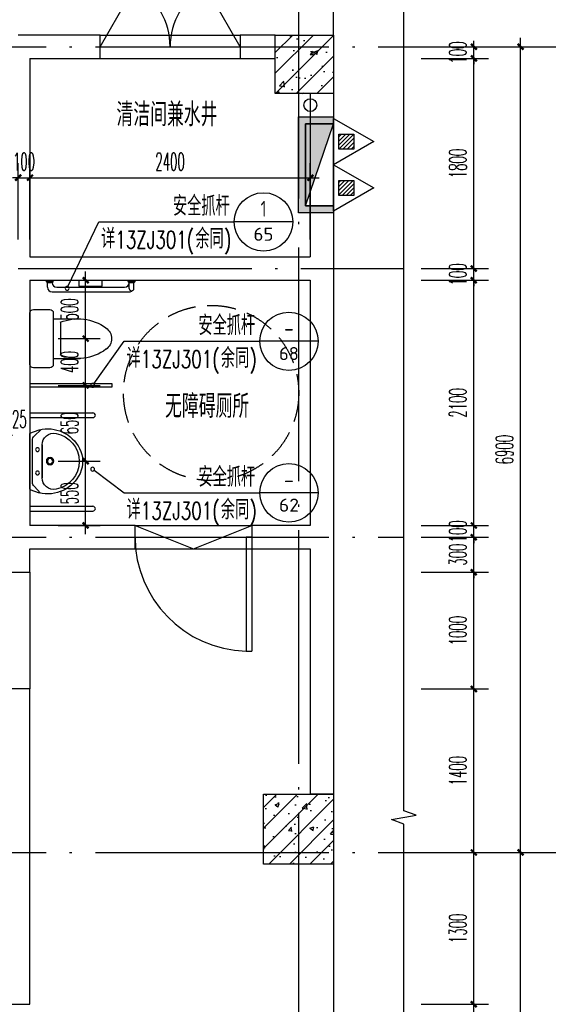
# Model space of a CAD drawing. Extents: x 1779708 to 7299578, y -1121471 to 88434.
# Tile 766 of 1056: x 6287649 to 6292174, y -956966 to -948535. Entities that reach past the tile are written whole.
import ezdxf
from ezdxf.enums import TextEntityAlignment as Align

# ---------------------------------------------------------------- set-up
doc = ezdxf.new("R2010")
doc.units = 0
doc.header["$LTSCALE"] = 1000
doc.header["$MEASUREMENT"] = 0
doc.linetypes.add('DASH', pattern=[0.35, 0.25, -0.1])
doc.linetypes.add('DOTE', pattern=[2.42, 2, -0.2, 0.02, -0.2])
doc.layers.get('0').update_dxf_attribs({"linetype": 'CONTINUOUS'})
doc.layers.get('Defpoints').update_dxf_attribs({"linetype": 'CONTINUOUS'})
for name, color, linetype in [('AXIS', 3, 'CONTINUOUS'), ('DIM_IDEN', 3, 'CONTINUOUS'), ('DIM_SYMB', 3, 'CONTINUOUS'), ('DIM_污水', 3, 'CONTINUOUS'), ('DOTE', 1, 'DOTE'), ('EQUIP_灭火器', 7, 'CONTINUOUS'), ('PUB_DIM', 3, 'CONTINUOUS'), ('PUB_TEXT', 7, 'CONTINUOUS'), ('SPACE', 7, 'CONTINUOUS'), ('STAIR', 2, 'CONTINUOUS'), ('WALL', 255, 'CONTINUOUS'), ('WINDOW', 2, 'CONTINUOUS'), ('填充细线', 8, 'CONTINUOUS'), ('栏杆', 6, 'CONTINUOUS'), ('洁具', 254, 'CONTINUOUS'), ('消火栓', 4, 'CONTINUOUS')]:
    doc.layers.add(name, color=color, linetype=linetype)
doc.layers.add('面积框线', color=40, linetype='CONTINUOUS', plot=False)
doc.styles.add('_TCH_DIM_T3', font='SIMPLEX.shx', dxfattribs={"width": 0.494118, "bigfont": 'GBCBIG.shx'})
doc.styles.add('_TCH_LABEL', font='COMPLEX', dxfattribs={"bigfont": 'GBCBIG'})
doc.styles.add('_TCH_SPACE', font='SIMPLEX', dxfattribs={"height": 5, "bigfont": 'GBCBIG'})
doc.styles.add('dim_font', font='SIMPLEX.shx', dxfattribs={"width": 0.8})
doc.styles.get("Standard").update_dxf_attribs({"font": 'GBENOR', "bigfont": 'GBCBIG'})
doc.dimstyles.new('_TCH_ARCH&&50', dxfattribs={"dimtxt": 148.75, "dimasz": 50, "dimexe": 125, "dimexo": 150, "dimgap": 63.125, "dimtad": 1, "dimdec": 0, "dimzin": 0, "dimdsep": 46, "dimtxsty": '_TCH_DIM_T3', "dimblk": 'ARCHTICK', "dimcen": 0.09, "dimdle": 75, "dimclrt": 7, "dimazin": 2, "dimtfac": 1, "dimtdec": 0, "dimtix": 1, "dimtmove": 2, "dimatfit": 3, "dimfxl": 250, "dimtolj": 1, "dimtzin": 0, "dimarcsym": 0})
pattern_1 = [(45, (0, 0), (-88.3883476, 88.3883476), []), (50, (0, 0), (358.630091, -31.376067), [37.5, -412.5]), (355, (0, 0), (-69.375667, 376.096067), [30, -330]), (100.4514, (29.9, -2.6), (289.25469, 344.719771), [31.870095, -350.571056]), (46.1842, (0, 100), (533.620524, -82.759507), [56.25, -618.75]), (96.6356, (44.47, 93.1), (467.331353, 487.058935), [47.805144, -525.8565]), (351.1842, (0, 100), (467.330973, 487.0593), [45, -495]), (21, (50, 75), (298.453526, -201.309445), [37.5, -412.5]), (326, (50, 75), (121.657666, 362.575023), [30, -330]), (71.4514, (74.87, 58.22), (420.111314, 161.265248), [31.870095, -350.571056]), (37.5, (0, 0), (6.0799277, 166.446927), [0, -326, 0, -335, 0, -331.25]), (7.5, (0, 0), (131.5347687, 197.205856), [0, -191, 0, -318.5, 0, -126.25]), (327.5, (-111.5, 0), (266.911218, -11.277436), [0, -125, 0, -390, 0, -517.5]), (317.5, (-161.5, 0), (291.593085, 50.052491), [0, -162.5, 0, -259, 0, -367.5])]

# ---------------------------------------------------------------- blocks, each defined once
blk = doc.blocks.new('消火栓')
blk.add_hatch(color=256).paths.add_polyline_path([(-423.6, -124.7), (-363.6, -124.7), (-363.6, 115.3), (336.4, 115.3), (336.4, -124.7), (396.4, -124.7), (396.4, 175.3), (-423.6, 175.3)])
at = {"color": 1}
for p, q in [((-363.6, 115.3), (-363.6, -124.7)), ((336.4, 115.3), (-363.6, 115.3)), ((336.4, 115.3), (-363.6, -124.7)), ((336.4, -124.7), (336.4, 115.3)), ((336.4, -124.7), (-363.6, -124.7))]:
    blk.add_line(p, q, dxfattribs=at)
at = {"color": 2}
blk.add_lwpolyline([(-423.6, -124.7), (-363.6, -124.7), (-363.6, 115.3), (336.4, 115.3), (336.4, -124.7), (396.4, -124.7), (396.4, 175.3), (-423.6, 175.3), (-423.6, -124.7), (-423.6, -124.7)], dxfattribs=at)
at = {"color": 1}
blk.add_solid([(-363.6, 115.3), (-363.6, -124.7), (336.4, 115.3)], dxfattribs=at)
blk = doc.blocks.new('$TwtSys$00000545')
h = blk.add_hatch()
h.set_pattern_fill('ANSI31', color=256, scale=200, angle=180, style=0)
h.set_pattern_definition([(225, (199409.273, 63921.482), (17.6776695, -17.6776695), [])])
h.paths.add_polyline_path([(64.9, 173.7), (-64.9, 173.7), (-64.9, 43.9), (64.9, 43.9)])
for p, q in [((0, 343.6), (-198.4, 0)), ((198.4, 0), (0, 343.6)), ((-198.4, 0), (198.4, 0))]:
    blk.add_line(p, q)
blk.add_lwpolyline([(64.9, 173.7), (-64.9, 173.7), (-64.9, 43.9), (64.9, 43.9)], close=True)
blk = doc.blocks.new('A$C30F562EC')
at = {"layer": '洁具'}
for p, q in [((470, 699.3), (30, 699.3)), ((0, 669.3), (0, 529.3)), ((500, 529.3), (500, 669.3)), ((30, 499.3), (470, 499.3)), ((80.2, 498.9), (80.2, 268.9)), ((110.2, 438.9), (389.7, 438.9)), ((419.7, 498.9), (419.7, 268.9))]:
    blk.add_line(p, q, dxfattribs=at)
for centre, radius, start, end in [((30, 669.3), 30, 90, 180), ((470, 669.3), 30, 0, 90), ((30, 529.3), 30, 180, 270), ((470, 529.3), 30, 270, 0), ((477.4, 286.5), 397.5, 157.45048, 216.63814), ((22.6, 286.5), 397.5, 323.36186, 22.54952), ((250, 109.8), 109.8, 213.45086, 326.54914)]:
    blk.add_arc(centre, radius, start, end, dxfattribs=at)
at = {"layer": '洁具', "style": 'dim_font', "oblique": -180, "text_generation_flag": 4, "width": 0.8, "flags": 9}
for tag in ['YSIZE', 'XSIZE']:
    blk.add_attdef(tag, (250, 699.3), '', height=0.5, dxfattribs=at)
blk = doc.blocks.new('A$C79393695')
at = {"layer": '洁具'}
for p, q in [((37, 458.5), (7.6, 380)), ((37, 458.5), (517.7, 458.5)), ((514.9, 458.5), (38.1, 458.5)), ((456.3, 436), (96.3, 436)), ((490.5, 422.5), (548.6, 368)), ((517.7, 458.5), (547.2, 380)), ((60.7, 421.1), (3.9, 363.4)), ((418.1, 353.3), (136.2, 353.3)), ((136.2, 353.3), (418.1, 353.3))]:
    blk.add_line(p, q, dxfattribs=at)
for centre, radius in [((176.5, 393.5), 16.3), ((376.5, 393.5), 16.3), ((275, 286.1), 31.6), ((275, 286.1), 23)]:
    blk.add_circle(centre, radius, dxfattribs=at)
for centre, radius, start, end in [((96.3, 386), 50, 90, 135.43928), ((456.3, 386), 50, 46.81904, 90), ((305.8, 306.6), 307.1, 166.17513, 242.93609), ((136.2, 253.3), 100, 90, 190.56023), ((248.9, 306.6), 307.1, 295.27037, 13.82487), ((418.1, 253.3), 100, 349.43977, 90), ((277.2, 279.6), 243.4, 190.56023, 349.43977), ((277.5, 257.1), 250.2, 243.53718, 294.19289), ((248.9, 306.6), 307.1, 273.40642, 273.41101)]:
    blk.add_arc(centre, radius, start, end, dxfattribs=at)
at = {"layer": '洁具', "oblique": -180, "text_generation_flag": 4, "width": 0.8, "flags": 9}
for tag in ['YSIZE', 'XSIZE']:
    blk.add_attdef(tag, (277.4, 458.5), '', height=0.5, rotation=180, dxfattribs=at)
blk = doc.blocks.new('A$C6B7A7B2D')
at = {"layer": '洁具'}
for p, q in [((0, 0.2), (0, 540.2)), ((40, 0.2), (40, 540.2)), ((799.9, 0.2), (799.9, 540.2)), ((839.9, 0.2), (839.9, 540.2))]:
    blk.add_line(p, q, dxfattribs=at)
for centre in [(20, 540.2), (819.9, 540.2)]:
    blk.add_arc(centre, 20, 0, 180, dxfattribs=at)
at = {"layer": '洁具', "xscale": -1, "rotation": 180}
blk.add_blockref('A$C79393695', (137.5, 458.5), dxfattribs=at)
blk = doc.blocks.new('A$C24443E44')
at = {"layer": '洁具'}
for p, q in [((0, 710), (0, 50)), ((40, 750), (80, 750)), ((40, 670), (40, 90)), ((30, 50), (80, 50)), ((30, 10), (80, 10))]:
    blk.add_line(p, q, dxfattribs=at)
for points in [[(100, 760), (90, 760), (90, 700), (100, 700)], [(80, 750), (80, 710)], [(100, 480), (50, 480), (50, 280), (100, 280)], [(80, 50), (80, 10)], [(100, 60), (90, 60), (90, 0), (100, 0)]]:
    blk.add_lwpolyline(points, dxfattribs=at)
for centre, radius, start, end in [((40, 710), 40, 90, 180), ((80, 670), 40, 90, 180), ((80, 90), 40, 180, 270), ((40, 50), 40, 180, 225.30052), ((30, 30), 20, 90, 270)]:
    blk.add_arc(centre, radius, start, end, dxfattribs=at)
for points in [[(80, 750), (83.2, 755.9), (90, 760)], [(80, 710), (83.2, 704.1), (90, 700)], [(80, 50), (83.2, 55.9), (90, 60)], [(80, 10), (83.2, 4.1), (90, 0)]]:
    blk.add_spline(points, degree=3, dxfattribs=at)
blk = doc.blocks.new('_ArchTick')
at = {"color": 0, "linetype": 'ByBlock', "const_width": 0.4}
blk.add_lwpolyline([(-0.5, -0.5), (0.5, 0.5)], dxfattribs=at)
blk = doc.blocks.new('*D2285')
at = {"layer": 'Defpoints', "color": 0, "transparency": 16777216}
for p in [(6290936.4, -948766), (6291536.4, -948766), (6290936.4, -948866)]:
    blk.add_point(p, dxfattribs=at)
at = {"layer": 'PUB_DIM', "color": 0, "lineweight": -2, "transparency": 16777216}
for p, q in [((6291086.4, -948766), (6291661.4, -948766)), ((6291536.4, -948766), (6291536.4, -948716)), ((6291536.4, -948866), (6291536.4, -948766)), ((6291086.4, -948866), (6291661.4, -948866)), ((6291536.4, -948866), (6291536.4, -948916))]:
    blk.add_line(p, q, dxfattribs=at)
at = {"layer": 'PUB_DIM', "color": 0, "lineweight": -2, "transparency": 16777216, "xscale": 50, "yscale": 50, "zscale": 50}
for p, rotation in [((6291536.4, -948766), 270), ((6291536.4, -948866), 90)]:
    blk.add_blockref('_ArchTick', p, dxfattribs=dict(at, rotation=rotation))
at = {"layer": 'PUB_DIM', "color": 7, "transparency": 16777216, "insert": (6291398.9, -948816), "char_height": 148.75, "attachment_point": 5, "rotation": 90, "style": '_TCH_DIM_T3'}
blk.add_mtext('\\A1;100', dxfattribs=at)
blk = doc.blocks.new('*D2286')
at = {"layer": 'Defpoints', "color": 0, "transparency": 16777216}
for p in [(6290936.4, -948866), (6291536.4, -948866), (6290936.4, -950666)]:
    blk.add_point(p, dxfattribs=at)
at = {"layer": 'PUB_DIM', "color": 0, "lineweight": -2, "transparency": 16777216}
for p, q in [((6291086.4, -948866), (6291661.4, -948866)), ((6291536.4, -950741), (6291536.4, -948791)), ((6291086.4, -950666), (6291661.4, -950666))]:
    blk.add_line(p, q, dxfattribs=at)
at = {"layer": 'PUB_DIM', "color": 0, "lineweight": -2, "transparency": 16777216, "xscale": 50, "yscale": 50, "zscale": 50}
for p, rotation in [((6291536.4, -948866), 90), ((6291536.4, -950666), 270)]:
    blk.add_blockref('_ArchTick', p, dxfattribs=dict(at, rotation=rotation))
at = {"layer": 'PUB_DIM', "color": 7, "transparency": 16777216, "insert": (6291398.9, -949766), "char_height": 148.75, "attachment_point": 5, "rotation": 90, "style": '_TCH_DIM_T3'}
blk.add_mtext('\\A1;1800', dxfattribs=at)
blk = doc.blocks.new('*D2287')
at = {"layer": 'Defpoints', "color": 0, "transparency": 16777216}
for p in [(6290936.4, -950666), (6291536.4, -950666), (6290936.4, -950766)]:
    blk.add_point(p, dxfattribs=at)
at = {"layer": 'PUB_DIM', "color": 0, "lineweight": -2, "transparency": 16777216}
for p, q in [((6291536.4, -950666), (6291536.4, -950616)), ((6291086.4, -950666), (6291661.4, -950666)), ((6291536.4, -950766), (6291536.4, -950666)), ((6291086.4, -950766), (6291661.4, -950766)), ((6291536.4, -950766), (6291536.4, -950816))]:
    blk.add_line(p, q, dxfattribs=at)
at = {"layer": 'PUB_DIM', "color": 0, "lineweight": -2, "transparency": 16777216, "xscale": 50, "yscale": 50, "zscale": 50}
for p, rotation in [((6291536.4, -950666), 270), ((6291536.4, -950766), 90)]:
    blk.add_blockref('_ArchTick', p, dxfattribs=dict(at, rotation=rotation))
at = {"layer": 'PUB_DIM', "color": 7, "transparency": 16777216, "insert": (6291398.9, -950716), "char_height": 148.75, "attachment_point": 5, "rotation": 90, "style": '_TCH_DIM_T3'}
blk.add_mtext('\\A1;100', dxfattribs=at)
blk = doc.blocks.new('*D2288')
at = {"layer": 'Defpoints', "color": 0, "transparency": 16777216}
for p in [(6290936.4, -950766), (6291536.4, -950766), (6290936.4, -952866)]:
    blk.add_point(p, dxfattribs=at)
at = {"layer": 'PUB_DIM', "color": 0, "lineweight": -2, "transparency": 16777216}
for p, q in [((6291536.4, -952941), (6291536.4, -950691)), ((6291086.4, -950766), (6291661.4, -950766)), ((6291086.4, -952866), (6291661.4, -952866))]:
    blk.add_line(p, q, dxfattribs=at)
at = {"layer": 'PUB_DIM', "color": 0, "lineweight": -2, "transparency": 16777216, "xscale": 50, "yscale": 50, "zscale": 50}
for p, rotation in [((6291536.4, -950766), 90), ((6291536.4, -952866), 270)]:
    blk.add_blockref('_ArchTick', p, dxfattribs=dict(at, rotation=rotation))
at = {"layer": 'PUB_DIM', "color": 7, "transparency": 16777216, "insert": (6291398.9, -951816), "char_height": 148.75, "attachment_point": 5, "rotation": 90, "style": '_TCH_DIM_T3'}
blk.add_mtext('\\A1;2100', dxfattribs=at)
blk = doc.blocks.new('*D2289')
at = {"layer": 'Defpoints', "color": 0, "transparency": 16777216}
for p in [(6290936.4, -952866), (6291536.4, -952866), (6290936.4, -952966)]:
    blk.add_point(p, dxfattribs=at)
at = {"layer": 'PUB_DIM', "color": 0, "lineweight": -2, "transparency": 16777216}
for p, q in [((6291536.4, -952866), (6291536.4, -952816)), ((6291086.4, -952866), (6291661.4, -952866)), ((6291536.4, -952966), (6291536.4, -952866)), ((6291086.4, -952966), (6291661.4, -952966)), ((6291536.4, -952966), (6291536.4, -953016))]:
    blk.add_line(p, q, dxfattribs=at)
at = {"layer": 'PUB_DIM', "color": 0, "lineweight": -2, "transparency": 16777216, "xscale": 50, "yscale": 50, "zscale": 50}
for p, rotation in [((6291536.4, -952866), 270), ((6291536.4, -952966), 90)]:
    blk.add_blockref('_ArchTick', p, dxfattribs=dict(at, rotation=rotation))
at = {"layer": 'PUB_DIM', "color": 7, "transparency": 16777216, "insert": (6291398.9, -952916), "char_height": 148.75, "attachment_point": 5, "rotation": 90, "style": '_TCH_DIM_T3'}
blk.add_mtext('\\A1;100', dxfattribs=at)
blk = doc.blocks.new('*D2290')
at = {"layer": 'Defpoints', "color": 0, "transparency": 16777216}
for p in [(6290936.4, -952966), (6291536.4, -952966), (6290936.4, -953266)]:
    blk.add_point(p, dxfattribs=at)
at = {"layer": 'PUB_DIM', "color": 0, "lineweight": -2, "transparency": 16777216}
for p, q in [((6291536.4, -952966), (6291536.4, -952916)), ((6291086.4, -952966), (6291661.4, -952966)), ((6291536.4, -953266), (6291536.4, -952966)), ((6291086.4, -953266), (6291661.4, -953266)), ((6291536.4, -953266), (6291536.4, -953316))]:
    blk.add_line(p, q, dxfattribs=at)
at = {"layer": 'PUB_DIM', "color": 0, "lineweight": -2, "transparency": 16777216, "xscale": 50, "yscale": 50, "zscale": 50}
for p, rotation in [((6291536.4, -952966), 270), ((6291536.4, -953266), 90)]:
    blk.add_blockref('_ArchTick', p, dxfattribs=dict(at, rotation=rotation))
at = {"layer": 'PUB_DIM', "color": 7, "transparency": 16777216, "insert": (6291398.9, -953116), "char_height": 148.75, "attachment_point": 5, "rotation": 90, "style": '_TCH_DIM_T3'}
blk.add_mtext('\\A1;300', dxfattribs=at)
blk = doc.blocks.new('*D2291')
at = {"layer": 'Defpoints', "color": 0, "transparency": 16777216}
for p in [(6290936.4, -953266), (6291536.4, -953266), (6290936.4, -954266)]:
    blk.add_point(p, dxfattribs=at)
at = {"layer": 'PUB_DIM', "color": 0, "lineweight": -2, "transparency": 16777216}
for p, q in [((6291536.4, -954341), (6291536.4, -953191)), ((6291086.4, -953266), (6291661.4, -953266)), ((6291086.4, -954266), (6291661.4, -954266))]:
    blk.add_line(p, q, dxfattribs=at)
at = {"layer": 'PUB_DIM', "color": 0, "lineweight": -2, "transparency": 16777216, "xscale": 50, "yscale": 50, "zscale": 50}
for p, rotation in [((6291536.4, -953266), 90), ((6291536.4, -954266), 270)]:
    blk.add_blockref('_ArchTick', p, dxfattribs=dict(at, rotation=rotation))
at = {"layer": 'PUB_DIM', "color": 7, "transparency": 16777216, "insert": (6291398.9, -953766), "char_height": 148.75, "attachment_point": 5, "rotation": 90, "style": '_TCH_DIM_T3'}
blk.add_mtext('\\A1;1000', dxfattribs=at)
blk = doc.blocks.new('*D2292')
at = {"layer": 'Defpoints', "color": 0, "transparency": 16777216}
for p in [(6290936.4, -954266), (6291536.4, -954266), (6290936.4, -955666)]:
    blk.add_point(p, dxfattribs=at)
at = {"layer": 'PUB_DIM', "color": 0, "lineweight": -2, "transparency": 16777216}
for p, q in [((6291086.4, -954266), (6291661.4, -954266)), ((6291536.4, -955741), (6291536.4, -954191)), ((6291086.4, -955666), (6291661.4, -955666))]:
    blk.add_line(p, q, dxfattribs=at)
at = {"layer": 'PUB_DIM', "color": 0, "lineweight": -2, "transparency": 16777216, "xscale": 50, "yscale": 50, "zscale": 50}
for p, rotation in [((6291536.4, -954266), 90), ((6291536.4, -955666), 270)]:
    blk.add_blockref('_ArchTick', p, dxfattribs=dict(at, rotation=rotation))
at = {"layer": 'PUB_DIM', "color": 7, "transparency": 16777216, "insert": (6291398.9, -954966), "char_height": 148.75, "attachment_point": 5, "rotation": 90, "style": '_TCH_DIM_T3'}
blk.add_mtext('\\A1;1400', dxfattribs=at)
blk = doc.blocks.new('*D2293')
at = {"layer": 'Defpoints', "color": 0, "transparency": 16777216}
for p in [(6290936.4, -955666), (6291536.4, -955666), (6290936.4, -956966)]:
    blk.add_point(p, dxfattribs=at)
at = {"layer": 'PUB_DIM', "color": 0, "lineweight": -2, "transparency": 16777216}
for p, q in [((6291536.4, -957041), (6291536.4, -955591)), ((6291086.4, -955666), (6291661.4, -955666)), ((6291086.4, -956966), (6291661.4, -956966))]:
    blk.add_line(p, q, dxfattribs=at)
at = {"layer": 'PUB_DIM', "color": 0, "lineweight": -2, "transparency": 16777216, "xscale": 50, "yscale": 50, "zscale": 50}
for p, rotation in [((6291536.4, -955666), 90), ((6291536.4, -956966), 270)]:
    blk.add_blockref('_ArchTick', p, dxfattribs=dict(at, rotation=rotation))
at = {"layer": 'PUB_DIM', "color": 7, "transparency": 16777216, "insert": (6291398.9, -956316), "char_height": 148.75, "attachment_point": 5, "rotation": 90, "style": '_TCH_DIM_T3'}
blk.add_mtext('\\A1;1300', dxfattribs=at)
blk = doc.blocks.new('*D2294')
at = {"layer": 'Defpoints', "color": 0, "transparency": 16777216}
for p in [(6290936.4, -956966), (6291536.4, -956966), (6290936.4, -957966)]:
    blk.add_point(p, dxfattribs=at)
at = {"layer": 'PUB_DIM', "color": 0, "lineweight": -2, "transparency": 16777216}
for p, q in [((6291536.4, -958041), (6291536.4, -956891)), ((6291086.4, -956966), (6291661.4, -956966)), ((6291086.4, -957966), (6291661.4, -957966))]:
    blk.add_line(p, q, dxfattribs=at)
at = {"layer": 'PUB_DIM', "color": 0, "lineweight": -2, "transparency": 16777216, "xscale": 50, "yscale": 50, "zscale": 50}
for p, rotation in [((6291536.4, -956966), 90), ((6291536.4, -957966), 270)]:
    blk.add_blockref('_ArchTick', p, dxfattribs=dict(at, rotation=rotation))
at = {"layer": 'PUB_DIM', "color": 7, "transparency": 16777216, "insert": (6291398.9, -957466), "char_height": 148.75, "attachment_point": 5, "rotation": 90, "style": '_TCH_DIM_T3'}
blk.add_mtext('\\A1;1000', dxfattribs=at)
blk = doc.blocks.new('*D2300')
at = {"layer": 'Defpoints', "color": 0, "transparency": 16777216}
for p in [(6291536.4, -955666), (6291936.4, -955666), (6291536.4, -961966)]:
    blk.add_point(p, dxfattribs=at)
at = {"layer": 'PUB_DIM', "color": 0, "lineweight": -2, "transparency": 16777216}
for p, q in [((6291936.4, -962041), (6291936.4, -955591)), ((6291686.4, -955666), (6292061.4, -955666)), ((6291686.4, -961966), (6292061.4, -961966))]:
    blk.add_line(p, q, dxfattribs=at)
at = {"layer": 'PUB_DIM', "color": 0, "lineweight": -2, "transparency": 16777216, "xscale": 50, "yscale": 50, "zscale": 50}
for p, rotation in [((6291936.4, -955666), 90), ((6291936.4, -961966), 270)]:
    blk.add_blockref('_ArchTick', p, dxfattribs=dict(at, rotation=rotation))
at = {"layer": 'PUB_DIM', "color": 7, "transparency": 16777216, "insert": (6291798.9, -958816), "char_height": 148.75, "attachment_point": 5, "rotation": 90, "style": '_TCH_DIM_T3'}
blk.add_mtext('\\A1;6300', dxfattribs=at)
blk = doc.blocks.new('*D2301')
at = {"layer": 'Defpoints', "color": 0, "transparency": 16777216}
for p in [(6291536.4, -948766), (6291936.4, -948766), (6291536.4, -955666)]:
    blk.add_point(p, dxfattribs=at)
at = {"layer": 'PUB_DIM', "color": 0, "lineweight": -2, "transparency": 16777216}
for p, q in [((6291936.4, -955741), (6291936.4, -948691)), ((6291686.4, -948766), (6292061.4, -948766)), ((6291686.4, -955666), (6292061.4, -955666))]:
    blk.add_line(p, q, dxfattribs=at)
at = {"layer": 'PUB_DIM', "color": 0, "lineweight": -2, "transparency": 16777216, "xscale": 50, "yscale": 50, "zscale": 50}
for p, rotation in [((6291936.4, -948766), 90), ((6291936.4, -955666), 270)]:
    blk.add_blockref('_ArchTick', p, dxfattribs=dict(at, rotation=rotation))
at = {"layer": 'PUB_DIM', "color": 7, "transparency": 16777216, "insert": (6291798.9, -952216), "char_height": 148.75, "attachment_point": 5, "rotation": 90, "style": '_TCH_DIM_T3'}
blk.add_mtext('\\A1;6900', dxfattribs=at)
blk = doc.blocks.new('*D2436')
at = {"layer": 'Defpoints', "color": 0, "transparency": 16777216}
for p in [(6287536.4, -952092.9), (6287511.4, -952579.9), (6287536.4, -952579.9)]:
    blk.add_point(p, dxfattribs=at)
at = {"layer": 'PUB_DIM', "color": 0, "lineweight": -2, "transparency": 16777216}
for p, q in [((6287511.4, -952429.9), (6287511.4, -951967.9)), ((6287536.4, -952429.9), (6287536.4, -951967.9)), ((6287511.4, -952092.9), (6287461.4, -952092.9)), ((6287511.4, -952092.9), (6287536.4, -952092.9)), ((6287536.4, -952092.9), (6287586.4, -952092.9))]:
    blk.add_line(p, q, dxfattribs=at)
at = {"layer": 'PUB_DIM', "color": 0, "lineweight": -2, "transparency": 16777216, "xscale": 50, "yscale": 50, "zscale": 50}
blk.add_blockref('_ArchTick', (6287511.4, -952092.9), dxfattribs=at)
at = {"layer": 'PUB_DIM', "color": 0, "lineweight": -2, "transparency": 16777216, "xscale": 50, "yscale": 50, "zscale": 50, "rotation": 180}
blk.add_blockref('_ArchTick', (6287536.4, -952092.9), dxfattribs=at)
at = {"layer": 'PUB_DIM', "color": 7, "transparency": 16777216, "insert": (6287645.9, -951955.4), "char_height": 148.75, "attachment_point": 5, "style": '_TCH_DIM_T3'}
blk.add_mtext('\\A1;25', dxfattribs=at)
blk = doc.blocks.new('*D2457')
at = {"layer": 'Defpoints', "color": 0, "transparency": 16777216}
for p in [(6287736.4, -949888), (6287636.4, -950566), (6287736.4, -950566)]:
    blk.add_point(p, dxfattribs=at)
at = {"layer": 'PUB_DIM', "color": 0, "lineweight": -2, "transparency": 16777216}
for p, q in [((6287636.4, -950416), (6287636.4, -949763)), ((6287736.4, -950416), (6287736.4, -949763)), ((6287636.4, -949888), (6287586.4, -949888)), ((6287636.4, -949888), (6287736.4, -949888)), ((6287736.4, -949888), (6287786.4, -949888))]:
    blk.add_line(p, q, dxfattribs=at)
at = {"layer": 'PUB_DIM', "color": 0, "lineweight": -2, "transparency": 16777216, "xscale": 50, "yscale": 50, "zscale": 50}
blk.add_blockref('_ArchTick', (6287636.4, -949888), dxfattribs=at)
at = {"layer": 'PUB_DIM', "color": 0, "lineweight": -2, "transparency": 16777216, "xscale": 50, "yscale": 50, "zscale": 50, "rotation": 180}
blk.add_blockref('_ArchTick', (6287736.4, -949888), dxfattribs=at)
at = {"layer": 'PUB_DIM', "color": 7, "transparency": 16777216, "insert": (6287686.4, -949750.5), "char_height": 148.75, "attachment_point": 5, "style": '_TCH_DIM_T3'}
blk.add_mtext('\\A1;100', dxfattribs=at)
blk = doc.blocks.new('*D2458')
at = {"layer": 'Defpoints', "color": 0, "transparency": 16777216}
for p in [(6290136.4, -949888), (6287736.4, -950566), (6290136.4, -950566)]:
    blk.add_point(p, dxfattribs=at)
at = {"layer": 'PUB_DIM', "color": 0, "lineweight": -2, "transparency": 16777216}
for p, q in [((6287736.4, -950416), (6287736.4, -949763)), ((6290136.4, -950416), (6290136.4, -949763)), ((6287661.4, -949888), (6290211.4, -949888))]:
    blk.add_line(p, q, dxfattribs=at)
at = {"layer": 'PUB_DIM', "color": 0, "lineweight": -2, "transparency": 16777216, "xscale": 50, "yscale": 50, "zscale": 50, "rotation": 180}
blk.add_blockref('_ArchTick', (6287736.4, -949888), dxfattribs=at)
at = {"layer": 'PUB_DIM', "color": 0, "lineweight": -2, "transparency": 16777216, "xscale": 50, "yscale": 50, "zscale": 50}
blk.add_blockref('_ArchTick', (6290136.4, -949888), dxfattribs=at)
at = {"layer": 'PUB_DIM', "color": 7, "transparency": 16777216, "insert": (6288936.4, -949750.5), "char_height": 148.75, "attachment_point": 5, "style": '_TCH_DIM_T3'}
blk.add_mtext('\\A1;2400', dxfattribs=at)
blk = doc.blocks.new('*D2459')
at = {"layer": 'Defpoints', "color": 0, "transparency": 16777216}
for p in [(6287828.5, -950766), (6288213.4, -950766), (6287828.5, -951265.8)]:
    blk.add_point(p, dxfattribs=at)
at = {"layer": 'PUB_DIM', "color": 0, "lineweight": -2, "transparency": 16777216}
for p, q in [((6288213.4, -951340.8), (6288213.4, -950691)), ((6287978.5, -950766), (6288338.4, -950766)), ((6287978.5, -951265.8), (6288338.4, -951265.8))]:
    blk.add_line(p, q, dxfattribs=at)
at = {"layer": 'PUB_DIM', "color": 0, "lineweight": -2, "transparency": 16777216, "xscale": 50, "yscale": 50, "zscale": 50}
for p, rotation in [((6288213.4, -950766), 90), ((6288213.4, -951265.8), 270)]:
    blk.add_blockref('_ArchTick', p, dxfattribs=dict(at, rotation=rotation))
at = {"layer": 'PUB_DIM', "color": 7, "transparency": 16777216, "insert": (6288075.9, -951015.9), "char_height": 148.75, "attachment_point": 5, "rotation": 90, "style": '_TCH_DIM_T3'}
blk.add_mtext('\\A1;500', dxfattribs=at)
blk = doc.blocks.new('*D2460')
at = {"layer": 'Defpoints', "color": 0, "transparency": 16777216}
for p in [(6287828.5, -951265.8), (6288213.4, -951265.8), (6287828.5, -951665.8)]:
    blk.add_point(p, dxfattribs=at)
at = {"layer": 'PUB_DIM', "color": 0, "lineweight": -2, "transparency": 16777216}
for p, q in [((6288213.4, -951740.8), (6288213.4, -951190.8)), ((6287978.5, -951265.8), (6288338.4, -951265.8)), ((6287978.5, -951665.8), (6288338.4, -951665.8))]:
    blk.add_line(p, q, dxfattribs=at)
at = {"layer": 'PUB_DIM', "color": 0, "lineweight": -2, "transparency": 16777216, "xscale": 50, "yscale": 50, "zscale": 50}
for p, rotation in [((6288213.4, -951265.8), 90), ((6288213.4, -951665.8), 270)]:
    blk.add_blockref('_ArchTick', p, dxfattribs=dict(at, rotation=rotation))
at = {"layer": 'PUB_DIM', "color": 7, "transparency": 16777216, "insert": (6288075.9, -951465.8), "char_height": 148.75, "attachment_point": 5, "rotation": 90, "style": '_TCH_DIM_T3'}
blk.add_mtext('\\A1;400', dxfattribs=at)
blk = doc.blocks.new('*D2461')
at = {"layer": 'Defpoints', "color": 0, "transparency": 16777216}
for p in [(6287828.5, -951665.8), (6288213.4, -951665.8), (6287828.5, -952315.7)]:
    blk.add_point(p, dxfattribs=at)
at = {"layer": 'PUB_DIM', "color": 0, "lineweight": -2, "transparency": 16777216}
for p, q in [((6288213.4, -952390.7), (6288213.4, -951590.8)), ((6287978.5, -951665.8), (6288338.4, -951665.8)), ((6287978.5, -952315.7), (6288338.4, -952315.7))]:
    blk.add_line(p, q, dxfattribs=at)
at = {"layer": 'PUB_DIM', "color": 0, "lineweight": -2, "transparency": 16777216, "xscale": 50, "yscale": 50, "zscale": 50}
for p, rotation in [((6288213.4, -951665.8), 90), ((6288213.4, -952315.7), 270)]:
    blk.add_blockref('_ArchTick', p, dxfattribs=dict(at, rotation=rotation))
at = {"layer": 'PUB_DIM', "color": 7, "transparency": 16777216, "insert": (6288075.9, -951990.7), "char_height": 148.75, "attachment_point": 5, "rotation": 90, "style": '_TCH_DIM_T3'}
blk.add_mtext('\\A1;650', dxfattribs=at)
blk = doc.blocks.new('*D2462')
at = {"layer": 'Defpoints', "color": 0, "transparency": 16777216}
for p in [(6287828.5, -952315.7), (6288213.4, -952315.7), (6287828.5, -952866)]:
    blk.add_point(p, dxfattribs=at)
at = {"layer": 'PUB_DIM', "color": 0, "lineweight": -2, "transparency": 16777216}
for p, q in [((6288213.4, -952941), (6288213.4, -952240.7)), ((6287978.5, -952315.7), (6288338.4, -952315.7)), ((6287978.5, -952866), (6288338.4, -952866))]:
    blk.add_line(p, q, dxfattribs=at)
at = {"layer": 'PUB_DIM', "color": 0, "lineweight": -2, "transparency": 16777216, "xscale": 50, "yscale": 50, "zscale": 50}
for p, rotation in [((6288213.4, -952315.7), 90), ((6288213.4, -952866), 270)]:
    blk.add_blockref('_ArchTick', p, dxfattribs=dict(at, rotation=rotation))
at = {"layer": 'PUB_DIM', "color": 7, "transparency": 16777216, "insert": (6288075.9, -952590.9), "char_height": 148.75, "attachment_point": 5, "rotation": 90, "style": '_TCH_DIM_T3'}
blk.add_mtext('\\A1;550', dxfattribs=at)

msp = doc.modelspace()

# ---------------------------------------------------------------- hatches: boundary and pattern name
at = {"layer": '填充细线'}
h = msp.add_hatch(dxfattribs=at)
h.set_pattern_fill('钢筋混凝土', color=256, scale=50, style=0)
h.set_pattern_definition(pattern_1)
h.paths.add_polyline_path([(6289836.4, -948666), (6290336.4, -948666), (6290336.4, -949166), (6289836.4, -949166)])
h = msp.add_hatch(dxfattribs=at)
h.set_pattern_fill('钢筋混凝土', color=256, scale=50, style=0)
h.set_pattern_definition(pattern_1)
h.paths.add_polyline_path([(6289736.4, -955166), (6290336.4, -955166), (6290336.4, -955766), (6289736.4, -955766)])

# ---------------------------------------------------------------- linework, layer by layer
at = {"layer": 'AXIS'}
for p, q in [((6290936.4, -948766), (6292286.4, -948766)), ((6290936.4, -955666), (6292286.4, -955666))]:
    msp.add_line(p, q, dxfattribs=at)
at = {"layer": 'DIM_IDEN'}
for p, q in [((6288062.3, -950820.4), (6288326.5, -950266.3)), ((6288326.5, -950266.3), (6289485.8, -950266.3)), ((6289985.8, -950266.3), (6289485.8, -950266.3)), ((6288282.8, -951652.9), (6288544.5, -951288.4)), ((6288544.5, -951288.4), (6289703.8, -951288.4)), ((6290203.8, -951288.4), (6289703.8, -951288.4)), ((6288286.3, -952393.5), (6288544.5, -952586.4)), ((6288544.5, -952586.4), (6289703.8, -952586.4)), ((6290203.8, -952586.4), (6289703.8, -952586.4))]:
    msp.add_line(p, q, dxfattribs=at)
for points in [[(6288071.6, -950835.2, 1), (6288038.8, -950835.2, 1)], [(6288289.6, -951666.2, 1), (6288256.8, -951666.2, 1)], [(6288289.6, -952383.7, 1), (6288256.8, -952383.7, 1)]]:
    msp.add_lwpolyline(points, format="xyb", close=True, dxfattribs=at)
for centre in [(6289735.8, -950266.3), (6289953.8, -951288.4), (6289953.8, -952586.4)]:
    msp.add_circle(centre, 250, dxfattribs=at)
at = {"layer": 'DIM_SYMB'}
msp.add_lwpolyline([(6290936.4, -962666), (6290936.4, -955422.3), (6290831.4, -955384.1), (6291041.4, -955347), (6290936.4, -955309.8), (6290936.4, -948066)], dxfattribs=at)
at = {"layer": 'DIM_污水', "color": 1}
msp.add_circle((6290136.4, -949266), 55, dxfattribs=at)
at = {"layer": 'DOTE'}
for p, q in [((6290036.4, -948066), (6290036.4, -962666)), ((6281036.4, -948766), (6290936.4, -948766)), ((6287636.4, -950666), (6290936.4, -950666)), ((6281036.4, -952966), (6290936.4, -952966)), ((6281036.4, -955666), (6290936.4, -955666))]:
    msp.add_line(p, q, dxfattribs=at)
at = {"layer": 'WALL'}
for p, q in [((6288336.4, -948666), (6287636.4, -948666)), ((6288336.4, -948866), (6288336.4, -948666)), ((6289836.4, -948666), (6289536.4, -948666)), ((6289536.4, -948666), (6289536.4, -948866)), ((6289836.4, -948866), (6289836.4, -948666)), ((6287736.4, -948866), (6287736.4, -950566)), ((6287736.4, -948866), (6288336.4, -948866)), ((6289536.4, -948866), (6289836.4, -948866)), ((6290136.4, -949166), (6290136.4, -950566)), ((6290336.4, -949166), (6290136.4, -949166)), ((6290336.4, -949166), (6290336.4, -950666)), ((6287736.4, -950566), (6290136.4, -950566)), ((6290336.4, -950666), (6290336.4, -952966)), ((6287736.4, -950766), (6290136.4, -950766)), ((6287736.4, -950766), (6287736.4, -952866)), ((6290136.4, -950766), (6290136.4, -952866)), ((6288636.4, -952866), (6287736.4, -952866)), ((6288636.4, -953066), (6288636.4, -952866)), ((6290136.4, -952866), (6289636.4, -952866)), ((6289636.4, -952866), (6289636.4, -953066)), ((6290336.4, -952966), (6290336.4, -955166)), ((6287736.4, -953066), (6288636.4, -953066)), ((6287736.4, -953266), (6287736.4, -953066)), ((6289636.4, -953066), (6290136.4, -953066)), ((6290136.4, -953066), (6290136.4, -955166)), ((6287536.4, -953266), (6287736.4, -953266)), ((6287736.4, -954266), (6287536.4, -954266)), ((6287736.4, -955666), (6287736.4, -954266)), ((6290336.4, -955166), (6290136.4, -955166)), ((6287736.4, -956966), (6287736.4, -955666)), ((6287536.4, -956966), (6287736.4, -956966))]:
    msp.add_line(p, q, dxfattribs=at)
for points in [[(6289836.4, -948666), (6290336.4, -948666), (6290336.4, -949166), (6289836.4, -949166)], [(6289736.4, -955166), (6290336.4, -955166), (6290336.4, -955766), (6289736.4, -955766)]]:
    msp.add_lwpolyline(points, close=True, dxfattribs=at)
at = {"layer": 'WINDOW'}
for p, q in [((6288336.4, -948766), (6288636.4, -948246.4)), ((6289536.4, -948766), (6289236.4, -948246.4)), ((6288336.4, -948666), (6289536.4, -948666)), ((6288336.4, -948866), (6289536.4, -948866)), ((6288636.4, -952866), (6289636.4, -952866)), ((6289636.4, -952966), (6289586.4, -952966)), ((6289586.4, -952966), (6289586.4, -953941)), ((6289636.4, -952966), (6289636.4, -953941)), ((6288636.4, -953066), (6289636.4, -953066)), ((6287736.4, -953266), (6287736.4, -954266)), ((6289586.4, -953941), (6289636.4, -953941))]:
    msp.add_line(p, q, dxfattribs=at)
msp.add_lwpolyline([(6288636.4, -952866), (6289136.4, -953066), (6289636.4, -952866)], dxfattribs=at)
for centre, radius, start, end in [((6288336.4, -948766), 600, 360, 60), ((6289536.4, -948766), 600, 120, 180), ((6289611.4, -952966), 975, 180, 268.53072)]:
    msp.add_arc(centre, radius, start, end, dxfattribs=at)
at = {"layer": '栏杆'}
for p, q in [((6290336.4, -948666), (6290336.4, -948066)), ((6290336.4, -955766), (6290336.4, -958166))]:
    msp.add_line(p, q, dxfattribs=at)
at = {"layer": '洁具'}
msp.add_lwpolyline([(6287736.4, -951650.8), (6288436.4, -951650.8), (6288436.4, -951680.8), (6287736.4, -951680.8)], dxfattribs=at)
at = {"layer": '洁具', "linetype": 'DASH'}
msp.add_circle((6289287.5, -951731.1), 750, dxfattribs=at)

# ---------------------------------------------------------------- block references
at = {"layer": 'EQUIP_灭火器', "color": 6, "yscale": -1, "rotation": 90}
for p in [(6290336.2, -949579), (6290336.2, -949975.8)]:
    msp.add_blockref('$TwtSys$00000545', p, dxfattribs=at)
at = {"layer": 'STAIR', "rotation": 270}
msp.add_blockref('A$C6B7A7B2D', (6287736.2, -951901.9), dxfattribs=at)
at = {"layer": '洁具', "extrusion": (0, 0, -1), "zscale": -1, "rotation": 270}
msp.add_blockref('A$C30F562EC', (-6288435.7, -951015.8), dxfattribs=at)
at = {"layer": '消火栓', "color": 1, "xscale": -1, "rotation": 90}
msp.add_blockref('消火栓', (6290211.6, -949791), dxfattribs=at)
at = {"layer": '面积框线', "rotation": 90}
msp.add_blockref('A$C24443E44', (6288636.3, -950866), dxfattribs=at)

# ---------------------------------------------------------------- texts
at = {"layer": 'PUB_TEXT', "color": 7, "style": '_TCH_LABEL'}
for s, height, p in [('安全抓杆', 168.79, (6288960.4, -950213.8)), ('详', 168.8, (6288344.7, -950493.8)), ('余同', 168.79, (6289152.5, -950493.8)), ('安全抓杆', 168.79, (6289178.4, -951235.9)), ('详', 168.8, (6288562.7, -951515.9)), ('余同', 168.79, (6289370.5, -951515.9)), ('安全抓杆', 168.79, (6289178.4, -952533.9)), ('详', 168.8, (6288562.7, -952813.9)), ('余同', 168.79, (6289370.5, -952813.9))]:
    msp.add_text(s, height=height, dxfattribs=at).set_placement(p)
at = {"layer": 'PUB_TEXT', "color": 7}
for s, height, width, p, p2 in [('1', 134.5, 0.995924, (6289711.1, -950220.6), (6289760.5, -950220.6)), ('65', 112.15, 1.052773, (6289650.4, -950427.6), (6289821.1, -950427.6)), ('-', 130.6, 1.74872, (6289910.7, -951242.2), (6289996.9, -951242.2)), ('68', 112.15, 1.056763, (6289868.5, -951449.7), (6290039.1, -951449.7)), ('-', 130.6, 1.74872, (6289910.7, -952540.2), (6289996.9, -952540.2)), ('62', 112.15, 1.065851, (6289868.5, -952747.7), (6290039.1, -952747.7))]:
    msp.add_text(s, height=height, dxfattribs=dict(at, width=width)).set_placement(p, p2, align=Align.FIT)
at = {"layer": 'PUB_TEXT', "color": 7, "style": '_TCH_LABEL', "width": 0.705882}
for s, height, p in [('13ZJ301(', 148.75, (6288467.5, -950493.8)), (')', 148.8, (6289398.3, -950493.8)), ('13ZJ301(', 148.75, (6288685.5, -951515.9)), (')', 148.8, (6289616.3, -951515.9)), ('13ZJ301(', 148.75, (6288685.5, -952813.9)), (')', 148.8, (6289616.3, -952813.9))]:
    msp.add_text(s, height=height, dxfattribs=at).set_placement(p)
at = {"layer": 'SPACE', "style": '_TCH_SPACE'}
for s, p in [('清洁间兼水井', (6288477.8, -949446.8)), ('无障碍厕所', (6288893.3, -951944.3))]:
    msp.add_text(s, height=200, dxfattribs=at).set_placement(p)

# ---------------------------------------------------------------- dimensions: what is measured, and where the dimension line sits
at = {"layer": 'PUB_DIM'}
for p1, p2, distance, picture, middle in [((6290936.4, -948866), (6290936.4, -948766), -600, '*D2285', (6291398.9, -948816)), ((6291536.4, -955666), (6291536.4, -948766), -400, '*D2301', (6291798.9, -952216)), ((6290936.4, -950666), (6290936.4, -948866), -600, '*D2286', (6291398.9, -949766)), ((6287636.4, -950566), (6287736.4, -950566), 678, '*D2457', (6287686.4, -949750.5)), ((6287736.4, -950566), (6290136.4, -950566), 678, '*D2458', (6288936.4, -949750.5)), ((6290936.4, -950766), (6290936.4, -950666), -600, '*D2287', (6291398.9, -950716)), ((6287828.5, -951265.8), (6287828.5, -950766), -384.9, '*D2459', (6288075.9, -951015.9)), ((6290936.4, -952866), (6290936.4, -950766), -600, '*D2288', (6291398.9, -951816)), ((6287828.5, -951665.8), (6287828.5, -951265.8), -384.9, '*D2460', (6288075.9, -951465.8)), ((6287828.5, -952315.7), (6287828.5, -951665.8), -384.9, '*D2461', (6288075.9, -951990.7)), ((6287828.5, -952866), (6287828.5, -952315.7), -384.9, '*D2462', (6288075.9, -952590.9)), ((6290936.4, -952966), (6290936.4, -952866), -600, '*D2289', (6291398.9, -952916)), ((6290936.4, -953266), (6290936.4, -952966), -600, '*D2290', (6291398.9, -953116)), ((6290936.4, -954266), (6290936.4, -953266), -600, '*D2291', (6291398.9, -953766)), ((6290936.4, -955666), (6290936.4, -954266), -600, '*D2292', (6291398.9, -954966)), ((6290936.4, -956966), (6290936.4, -955666), -600, '*D2293', (6291398.9, -956316)), ((6291536.4, -961966), (6291536.4, -955666), -400, '*D2300', (6291798.9, -958816)), ((6290936.4, -957966), (6290936.4, -956966), -600, '*D2294', (6291398.9, -957466))]:
    dim = msp.add_aligned_dim(p1=p1, p2=p2, distance=distance, dimstyle='_TCH_ARCH&&50', dxfattribs=at)
    dim.commit()
    dim.dimension.update_dxf_attribs({"geometry": picture, "text_midpoint": middle})
dim = msp.add_linear_dim(base=(6287536.4, -952092.9), p1=(6287511.4, -952579.9), p2=(6287536.4, -952579.9), angle=360, dimstyle='_TCH_ARCH&&50', dxfattribs=at)
dim.commit()
dim.dimension.update_dxf_attribs({"geometry": '*D2436', "text_midpoint": (6287645.9, -951955.4), "dimtype": 161})

doc.saveas('drawing.dxf')
